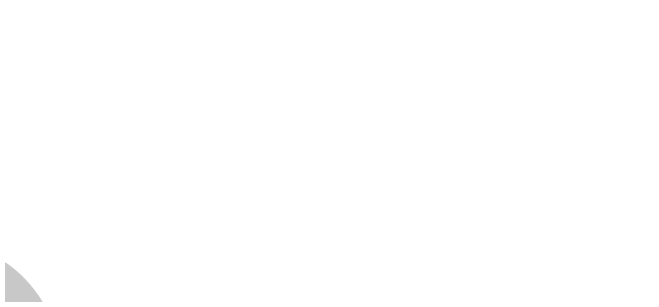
# Model space of a CAD drawing. Extents: x 400935 to 481562, y 415700 to 505362.
# Drawn here: x 401237.4 to 401370.4, y 418462.9 to 418521.9 of the extents above; entities that cross this region are included whole.
import ezdxf

# ---------------------------------------------------------------- set-up
doc = ezdxf.new("R2010")
doc.units = 0
doc.layers.add('Erosion Control Plan Text CELL', color=7, linetype='Continuous')
doc.layers.add('Temporary Basin Design for Field Inspection Plans Note Both CELL', color=7, linetype='Continuous')

msp = doc.modelspace()

# ---------------------------------------------------------------- texts
at = {"layer": 'Erosion Control Plan Text CELL'}
msp.add_text('EROSION CONTROL PLAN', height=67.0536, rotation=288.3867, dxfattribs=at).set_placement((400932.87, 419183.59))
msp.add_text('EROSION CONTROL PLAN', height=67.0536, rotation=288.3867, dxfattribs=at).set_placement((400932.87, 419183.59))
msp.add_text('EROSION CONTROL PLAN', height=67.0536, rotation=288.3867, dxfattribs=at).set_placement((400932.87, 419183.59))
msp.add_text('EROSION CONTROL PLAN', height=67.0536, rotation=288.3867, dxfattribs=at).set_placement((400932.87, 419183.59))
msp.add_text('EROSION CONTROL PLAN', height=67.0536, rotation=288.3867, dxfattribs=at).set_placement((400932.87, 419183.59))
msp.add_text('EROSION CONTROL PLAN', height=67.0536, rotation=288.3867, dxfattribs=at).set_placement((400932.87, 419183.59))
at = {"layer": 'Temporary Basin Design for Field Inspection Plans Note Both CELL'}
msp.add_text('     ARE PRELIMINARY DESIGNS AND SUBJECT TO REVISIONS.', height=6, rotation=288.3867, dxfattribs=at).set_placement((401360.04, 418721.6))
msp.add_text('     ARE PRELIMINARY DESIGNS AND SUBJECT TO REVISIONS.', height=6, rotation=288.3867, dxfattribs=at).set_placement((401360.04, 418721.6))
msp.add_text('     ARE PRELIMINARY DESIGNS AND SUBJECT TO REVISIONS.', height=6, rotation=288.3867, dxfattribs=at).set_placement((401360.04, 418721.6))
msp.add_text('     ARE PRELIMINARY DESIGNS AND SUBJECT TO REVISIONS.', height=6, rotation=288.3867, dxfattribs=at).set_placement((401360.04, 418721.6))
msp.add_text('     ARE PRELIMINARY DESIGNS AND SUBJECT TO REVISIONS.', height=6, rotation=288.3867, dxfattribs=at).set_placement((401360.04, 418721.6))
msp.add_text('     ARE PRELIMINARY DESIGNS AND SUBJECT TO REVISIONS.', height=6, rotation=288.3867, dxfattribs=at).set_placement((401360.04, 418721.6))

doc.saveas('drawing.dxf')
